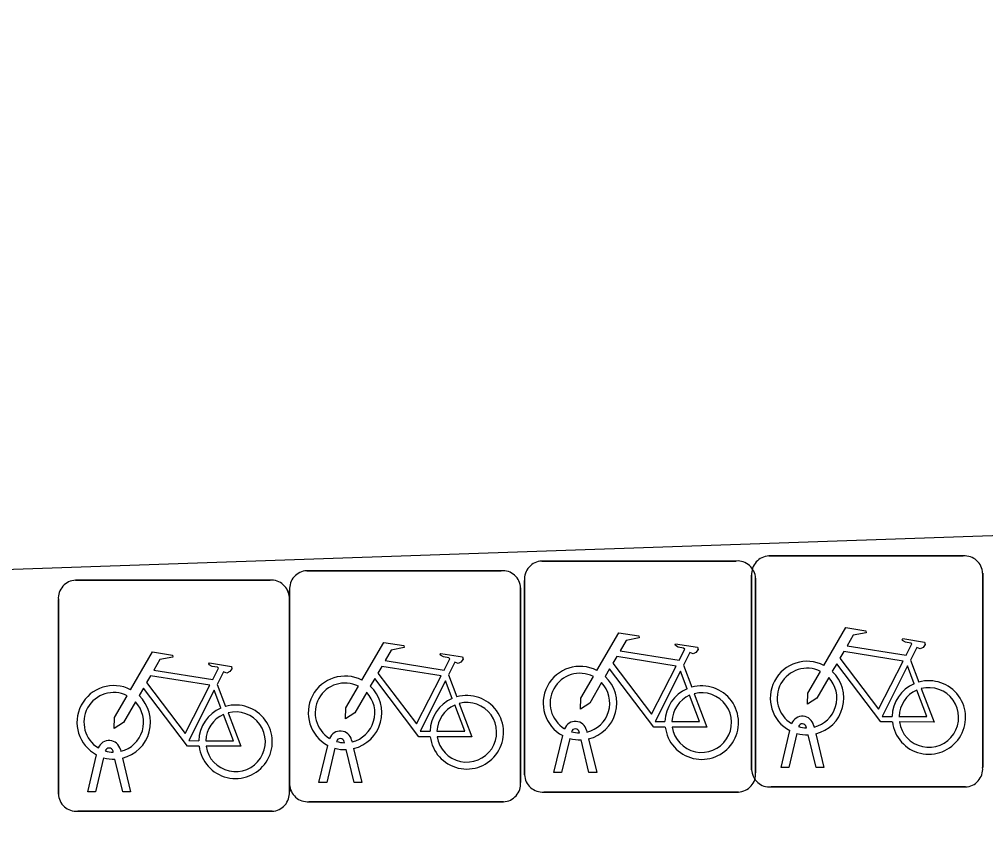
# Model space of a CAD drawing. Extents: x 160557 to 161245, y 385330 to 386505.
# Drawn here: x 160812.395 to 160816.573, y 386231.849 to 386235.336 of the extents above; entities that cross this region are included whole.
import ezdxf

# ---------------------------------------------------------------- set-up
doc = ezdxf.new("R2010")
doc.units = 0
doc.layers.add('IMGEO_Fietsenrek', color=7, linetype='Continuous')
doc.layers.add('IMGEO_Rijbaan_lokaal_open', color=7, linetype='Continuous')

msp = doc.modelspace()

# ---------------------------------------------------------------- linework, layer by layer
at = {"layer": 'IMGEO_Fietsenrek'}
for p, q in [((160814.6539, 386232.9935), (160815.4948, 386232.9935)), ((160815.4948, 386232.9935), (160814.6539, 386232.9935)), ((160815.6359, 386233.0155), (160816.4768, 386233.0155)), ((160816.4768, 386233.0155), (160815.6359, 386233.0155)), ((160813.6379, 386232.9515), (160814.4788, 386232.9515)), ((160814.4788, 386232.9515), (160813.6379, 386232.9515)), ((160816.5605, 386232.9411), (160816.5605, 386232.1002)), ((160816.5605, 386232.1002), (160816.5605, 386232.9411)), ((160812.6379, 386232.9105), (160813.4788, 386232.9105)), ((160813.4788, 386232.9105), (160812.6379, 386232.9105)), ((160814.5795, 386232.0689), (160814.5795, 386232.9098)), ((160814.5795, 386232.9098), (160814.5795, 386232.0689)), ((160815.5615, 386232.0909), (160815.5615, 386232.9318)), ((160815.5615, 386232.9318), (160815.5615, 386232.0909)), ((160815.5785, 386232.9191), (160815.5785, 386232.0782)), ((160815.5785, 386232.0782), (160815.5785, 386232.9191)), ((160813.5635, 386232.0269), (160813.5635, 386232.8678)), ((160813.5635, 386232.8678), (160813.5635, 386232.0269)), ((160814.5625, 386232.8771), (160814.5625, 386232.0362)), ((160814.5625, 386232.0362), (160814.5625, 386232.8771)), ((160812.5635, 386231.9859), (160812.5635, 386232.8268)), ((160812.5635, 386232.8268), (160812.5635, 386231.9859)), ((160813.5625, 386232.8361), (160813.5625, 386231.9952)), ((160813.5625, 386231.9952), (160813.5625, 386232.8361)), ((160816.2482, 386232.5652), (160816.2845, 386232.47)), ((160815.2662, 386232.5432), (160815.3025, 386232.448)), ((160814.2502, 386232.5012), (160814.2865, 386232.406)), ((160813.2502, 386232.4602), (160813.2865, 386232.365)), ((160815.7989, 386232.2719), (160815.7979, 386232.2762)), ((160815.8296, 386232.2834), (160815.8314, 386232.2755)), ((160814.7065, 386232.0783), (160814.7448, 386232.2383)), ((160814.8169, 386232.2499), (160814.8159, 386232.2542)), ((160814.8476, 386232.2614), (160814.8494, 386232.2535)), ((160815.6885, 386232.1003), (160815.7268, 386232.2603)), ((160815.7572, 386232.2481), (160815.7219, 386232.1003)), ((160815.84, 386232.1003), (160815.8061, 386232.242)), ((160815.8384, 386232.2463), (160815.8734, 386232.1003)), ((160813.6905, 386232.0363), (160813.7288, 386232.1963)), ((160813.8009, 386232.2079), (160813.7999, 386232.2122)), ((160813.8316, 386232.2194), (160813.8334, 386232.2115)), ((160814.7752, 386232.2261), (160814.7399, 386232.0783)), ((160814.858, 386232.0783), (160814.8241, 386232.22)), ((160814.8564, 386232.2243), (160814.8914, 386232.0783)), ((160812.6905, 386231.9953), (160812.7288, 386232.1553)), ((160812.8009, 386232.1669), (160812.7999, 386232.1712)), ((160812.8316, 386232.1784), (160812.8334, 386232.1705)), ((160813.7592, 386232.1841), (160813.7239, 386232.0363)), ((160813.842, 386232.0363), (160813.8081, 386232.178)), ((160813.8404, 386232.1823), (160813.8754, 386232.0363)), ((160812.7592, 386232.1431), (160812.7239, 386231.9953)), ((160812.842, 386231.9953), (160812.8081, 386232.137)), ((160812.8404, 386232.1413), (160812.8754, 386231.9953)), ((160814.7399, 386232.0783), (160814.7065, 386232.0783)), ((160814.8914, 386232.0783), (160814.858, 386232.0783)), ((160815.7219, 386232.1003), (160815.6885, 386232.1003)), ((160815.8734, 386232.1003), (160815.84, 386232.1003)), ((160813.7239, 386232.0363), (160813.6905, 386232.0363)), ((160813.8754, 386232.0363), (160813.842, 386232.0363)), ((160812.7239, 386231.9953), (160812.6905, 386231.9953)), ((160812.8754, 386231.9953), (160812.842, 386231.9953)), ((160815.5041, 386231.9945), (160814.6632, 386231.9945)), ((160814.6632, 386231.9945), (160815.5041, 386231.9945)), ((160816.4861, 386232.0165), (160815.6452, 386232.0165)), ((160815.6452, 386232.0165), (160816.4861, 386232.0165)), ((160814.4881, 386231.9525), (160813.6472, 386231.9525)), ((160813.6472, 386231.9525), (160814.4881, 386231.9525)), ((160813.4881, 386231.9115), (160812.6472, 386231.9115)), ((160812.6472, 386231.9115), (160813.4881, 386231.9115))]:
    msp.add_line(p, q, dxfattribs=at)
for points in [[(160815.8741, 386232.5422), (160815.9688, 386232.7057), (160816.055, 386232.6919), (160816.0567, 386232.6832), (160816.0006, 386232.6723), (160815.9744, 386232.627), (160816.2296, 386232.5862)], [(160814.8921, 386232.5202), (160814.9868, 386232.6837), (160815.073, 386232.6699), (160815.0747, 386232.6612), (160815.0186, 386232.6503), (160814.9924, 386232.605), (160815.2476, 386232.5642)], [(160816.2296, 386232.5862), (160816.2546, 386232.635), (160816.2495, 386232.639), (160816.2263, 386232.6427), (160816.2136, 386232.6502), (160816.2126, 386232.6533), (160816.2148, 386232.6579), (160816.3096, 386232.6428), (160816.3119, 386232.6325), (160816.3025, 386232.6201), (160816.2901, 386232.6137), (160816.2756, 386232.6199), (160816.2482, 386232.5652)], [(160813.8761, 386232.4782), (160813.9708, 386232.6417), (160814.057, 386232.6279), (160814.0587, 386232.6192), (160814.0026, 386232.6083), (160813.9764, 386232.563), (160814.2316, 386232.5222)], [(160815.2476, 386232.5642), (160815.2726, 386232.613), (160815.2675, 386232.617), (160815.2443, 386232.6207), (160815.2316, 386232.6282), (160815.2306, 386232.6313), (160815.2328, 386232.6359), (160815.3276, 386232.6208), (160815.3299, 386232.6105), (160815.3205, 386232.5981), (160815.3081, 386232.5917), (160815.2936, 386232.5979), (160815.2662, 386232.5432)], [(160812.8761, 386232.4372), (160812.9708, 386232.6007), (160813.057, 386232.5869), (160813.0587, 386232.5782), (160813.0026, 386232.5673), (160812.9764, 386232.522), (160813.2316, 386232.4812)], [(160814.2316, 386232.5222), (160814.2566, 386232.571), (160814.2515, 386232.575), (160814.2283, 386232.5787), (160814.2156, 386232.5862), (160814.2146, 386232.5893), (160814.2168, 386232.5939), (160814.3116, 386232.5788), (160814.3139, 386232.5685), (160814.3045, 386232.5561), (160814.2921, 386232.5497), (160814.2776, 386232.5559), (160814.2502, 386232.5012)], [(160815.2347, 386232.539), (160814.9779, 386232.58), (160814.9612, 386232.5512), (160815.1282, 386232.3309), (160815.2347, 386232.539)], [(160816.2167, 386232.561), (160815.9599, 386232.602), (160815.9432, 386232.5732), (160816.1102, 386232.3529), (160816.2167, 386232.561)], [(160813.2316, 386232.4812), (160813.2566, 386232.53), (160813.2515, 386232.534), (160813.2283, 386232.5377), (160813.2156, 386232.5452), (160813.2146, 386232.5483), (160813.2168, 386232.5529), (160813.3116, 386232.5378), (160813.3139, 386232.5275), (160813.3045, 386232.5151), (160813.2921, 386232.5087), (160813.2776, 386232.5149), (160813.2502, 386232.4602)], [(160814.2187, 386232.497), (160813.9619, 386232.538), (160813.9452, 386232.5092), (160814.1122, 386232.2889), (160814.2187, 386232.497)], [(160815.1878, 386232.2755), (160815.1381, 386232.2756), (160814.9474, 386232.5273), (160814.9284, 386232.4945)], [(160816.1698, 386232.2975), (160816.1201, 386232.2976), (160815.9294, 386232.5493), (160815.9104, 386232.5165)], [(160816.2647, 386232.463), (160816.2354, 386232.5398), (160816.126, 386232.3217), (160816.1687, 386232.3216)], [(160813.2187, 386232.456), (160812.9619, 386232.497), (160812.9452, 386232.4682), (160813.1122, 386232.2479), (160813.2187, 386232.456)], [(160814.1718, 386232.2335), (160814.1221, 386232.2336), (160813.9314, 386232.4853), (160813.9124, 386232.4525)], [(160814.9128, 386232.4677), (160814.8612, 386232.3785), (160814.8213, 386232.3525), (160814.8225, 386232.4), (160814.877, 386232.4942)], [(160815.2827, 386232.441), (160815.2534, 386232.5178), (160815.144, 386232.2997), (160815.1867, 386232.2996)], [(160815.8948, 386232.4897), (160815.8432, 386232.4005), (160815.8033, 386232.3745), (160815.8045, 386232.422), (160815.859, 386232.5162)], [(160813.1718, 386232.1925), (160813.1221, 386232.1926), (160812.9314, 386232.4443), (160812.9124, 386232.4115)], [(160813.8968, 386232.4257), (160813.8452, 386232.3365), (160813.8053, 386232.3105), (160813.8065, 386232.358), (160813.861, 386232.4522)], [(160814.2667, 386232.399), (160814.2374, 386232.4758), (160814.128, 386232.2577), (160814.1707, 386232.2576)], [(160816.2952, 386232.4418), (160816.3502, 386232.2972), (160816.2001, 386232.2975)], [(160812.8968, 386232.3847), (160812.8452, 386232.2955), (160812.8053, 386232.2695), (160812.8065, 386232.317), (160812.861, 386232.4112)], [(160813.2667, 386232.358), (160813.2374, 386232.4348), (160813.128, 386232.2167), (160813.1707, 386232.2166)], [(160815.2167, 386232.2995), (160815.3366, 386232.2993), (160815.2934, 386232.4129)], [(160815.3132, 386232.4198), (160815.3682, 386232.2752), (160815.2181, 386232.2755)], [(160816.1987, 386232.3215), (160816.3186, 386232.3213), (160816.2754, 386232.4349)], [(160814.2007, 386232.2575), (160814.3206, 386232.2573), (160814.2774, 386232.3709)], [(160814.2972, 386232.3778), (160814.3522, 386232.2332), (160814.2021, 386232.2335)], [(160813.2007, 386232.2165), (160813.3206, 386232.2163), (160813.2774, 386232.3299)], [(160813.2972, 386232.3368), (160813.3522, 386232.1922), (160813.2021, 386232.1925)]]:
    msp.add_lwpolyline(points, dxfattribs=at)
for centre, radius, start, end in [((160814.6572, 386232.9156), 0.0779, 92.4484, 184.2845), ((160814.6572, 386232.9156), 0.0779, 92.4484, 184.2845), ((160815.5006, 386232.9158), 0.0779, 2.4484, 94.2845), ((160815.5006, 386232.9158), 0.0779, 2.4484, 94.2845), ((160815.6392, 386232.9376), 0.0779, 92.4484, 184.2845), ((160815.6392, 386232.9376), 0.0779, 92.4484, 184.2845), ((160816.4826, 386232.9378), 0.0779, 2.4484, 94.2845), ((160816.4826, 386232.9378), 0.0779, 2.4484, 94.2845), ((160813.6412, 386232.8736), 0.0779, 92.4484, 184.2845), ((160813.6412, 386232.8736), 0.0779, 92.4484, 184.2845), ((160814.4846, 386232.8738), 0.0779, 2.4484, 94.2845), ((160814.4846, 386232.8738), 0.0779, 2.4484, 94.2845), ((160812.6412, 386232.8326), 0.0779, 92.4484, 184.2845), ((160812.6412, 386232.8326), 0.0779, 92.4484, 184.2845), ((160813.4846, 386232.8328), 0.0779, 2.4484, 94.2845), ((160813.4846, 386232.8328), 0.0779, 2.4484, 94.2845), ((160814.8191, 386232.3789), 0.159, 62.6766, 242.1369), ((160815.8011, 386232.4009), 0.159, 62.6766, 242.1369), ((160815.8011, 386232.4009), 0.129, 63.3192, 238.903), ((160813.8031, 386232.3369), 0.159, 62.6766, 242.1369), ((160814.8191, 386232.3789), 0.129, 63.3192, 238.903), ((160814.8191, 386232.3789), 0.159, 283.5766, 46.6042), ((160815.8011, 386232.4009), 0.129, 283.6043, 43.4302), ((160815.8011, 386232.4009), 0.159, 283.5766, 46.6042), ((160812.8031, 386232.2959), 0.159, 62.6766, 242.1369), ((160813.8031, 386232.3369), 0.129, 63.3192, 238.903), ((160813.8031, 386232.3369), 0.159, 283.5766, 46.6042), ((160814.8191, 386232.3789), 0.129, 283.6043, 43.4302), ((160815.3457, 386232.2949), 0.159, 113.3408, 178.3217), ((160815.3457, 386232.2949), 0.159, 187.0065, 105.7708), ((160816.3277, 386232.3169), 0.159, 113.3408, 178.3217), ((160816.3277, 386232.3169), 0.159, 187.0065, 105.7708), ((160816.3277, 386232.3169), 0.129, 188.6715, 104.5883), ((160812.8031, 386232.2959), 0.129, 63.3192, 238.903), ((160812.8031, 386232.2959), 0.159, 283.5766, 46.6042), ((160813.8031, 386232.3369), 0.129, 283.6043, 43.4302), ((160814.3297, 386232.2529), 0.159, 113.3408, 178.3217), ((160814.3297, 386232.2529), 0.159, 187.0065, 105.7708), ((160815.3457, 386232.2949), 0.129, 113.923, 177.9556), ((160815.3457, 386232.2949), 0.129, 188.6715, 104.5883), ((160816.3277, 386232.3169), 0.129, 113.923, 177.9556), ((160812.8031, 386232.2959), 0.129, 283.6043, 43.4302), ((160813.3297, 386232.2119), 0.159, 113.3408, 178.3217), ((160813.3297, 386232.2119), 0.159, 187.0065, 105.7708), ((160814.3297, 386232.2529), 0.129, 113.923, 177.9556), ((160814.3297, 386232.2529), 0.129, 188.6715, 104.5883), ((160813.3297, 386232.2119), 0.129, 113.923, 177.9556), ((160813.3297, 386232.2119), 0.129, 188.6715, 104.5883), ((160815.7809, 386232.2723), 0.0499, 12.8025, 158.6934), ((160814.7989, 386232.2503), 0.0499, 12.8025, 158.6934), ((160815.7809, 386232.2723), 0.0174, 12.8025, 163.4502), ((160815.8011, 386232.4009), 0.129, 253.415, 269.0204), ((160813.7829, 386232.2083), 0.0499, 12.8025, 158.6934), ((160814.7989, 386232.2503), 0.0174, 12.8025, 163.4502), ((160814.8191, 386232.3789), 0.129, 253.415, 269.0204), ((160815.8011, 386232.4009), 0.159, 253.9967, 271.7867), ((160812.7829, 386232.1673), 0.0499, 12.8025, 158.6934), ((160813.7829, 386232.2083), 0.0174, 12.8025, 163.4502), ((160813.8031, 386232.3369), 0.129, 253.415, 269.0204), ((160814.8191, 386232.3789), 0.159, 253.9967, 271.7867), ((160812.7829, 386232.1673), 0.0174, 12.8025, 163.4502), ((160812.8031, 386232.2959), 0.129, 253.415, 269.0204), ((160813.8031, 386232.3369), 0.159, 253.9967, 271.7867), ((160812.8031, 386232.2959), 0.159, 253.9967, 271.7867), ((160814.6574, 386232.0722), 0.0779, 182.4484, 274.2845), ((160814.6574, 386232.0722), 0.0779, 182.4484, 274.2845), ((160815.5008, 386232.0724), 0.0779, 272.4484, 4.2845), ((160815.5008, 386232.0724), 0.0779, 272.4484, 4.2845), ((160815.6394, 386232.0942), 0.0779, 182.4484, 274.2845), ((160815.6394, 386232.0942), 0.0779, 182.4484, 274.2845), ((160816.4828, 386232.0944), 0.0779, 272.4484, 4.2845), ((160816.4828, 386232.0944), 0.0779, 272.4484, 4.2845), ((160813.6414, 386232.0302), 0.0779, 182.4484, 274.2845), ((160813.6414, 386232.0302), 0.0779, 182.4484, 274.2845), ((160814.4848, 386232.0304), 0.0779, 272.4484, 4.2845), ((160814.4848, 386232.0304), 0.0779, 272.4484, 4.2845), ((160812.6414, 386231.9892), 0.0779, 182.4484, 274.2845), ((160812.6414, 386231.9892), 0.0779, 182.4484, 274.2845), ((160813.4848, 386231.9894), 0.0779, 272.4484, 4.2845), ((160813.4848, 386231.9894), 0.0779, 272.4484, 4.2845)]:
    msp.add_arc(centre, radius, start, end, dxfattribs=at)
at = {"layer": 'IMGEO_Rijbaan_lokaal_open'}
msp.add_lwpolyline([(160773.601, 386232.427), (160773.55, 386232.945), (160773.585, 386232.947), (160772.723, 386259.502), (160779.18, 386259.756), (160779.996, 386233.226), (160780.051, 386231.849), (160793.688, 386232.317), (160806.667, 386232.763), (160836.092, 386233.774), (160836.049, 386235.257), (160834.783, 386270.735)], dxfattribs=at)

doc.saveas('drawing.dxf')
